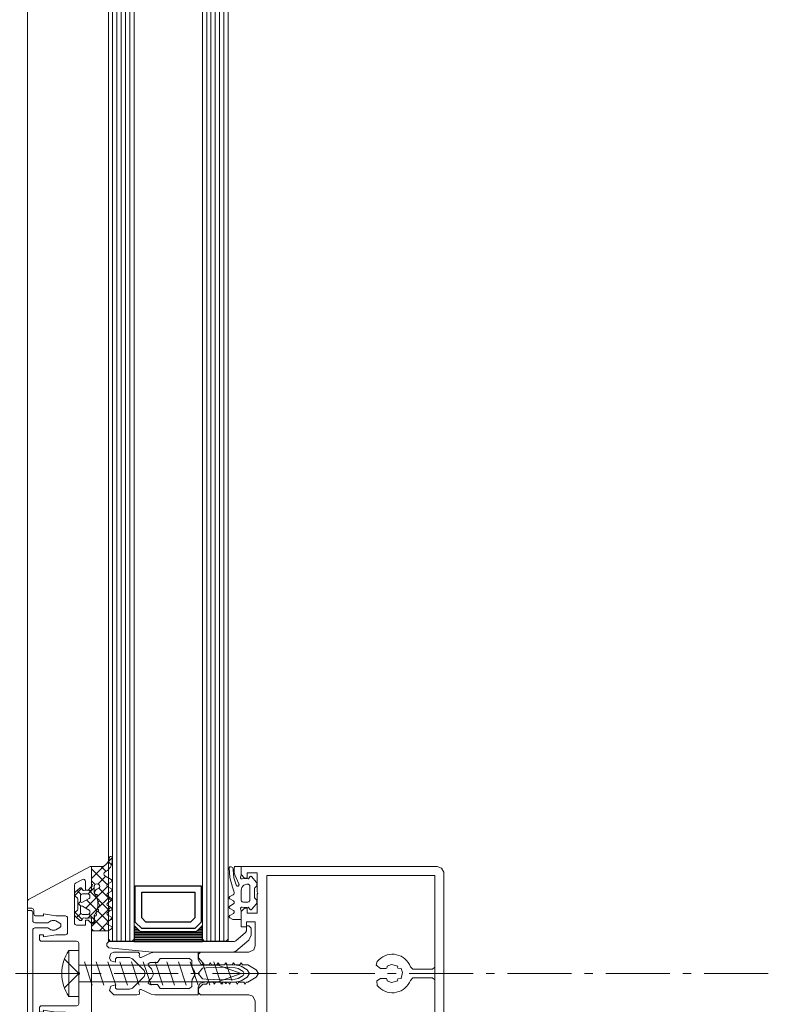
# Model space of a CAD drawing. Header units: millimetres. Extents: x 3652085 to 3778338, y -303702 to -273644.
# Tile 464 of 588: x 3732214 to 3732390, y -277530 to -277300. Entities that reach past the tile are written whole.
import ezdxf

# ---------------------------------------------------------------- set-up
doc = ezdxf.new("R2010")
doc.units = ezdxf.units.MM
doc.linetypes.add('AUSGEZOGEN', pattern=[0])
doc.linetypes.add('NEO-A  -  GRIDLINE', pattern=[38, 15, -3, 2, -3, 15])
for name, color, linetype, lineweight in [('GRID   (HAUSART)', 47, 'NEO-A  -  GRIDLINE', 5), ('WALL_GLASS (HAUSART)', 4, 'Continuous', 0), ('WINDOW    (HAUSART)', 150, 'Continuous', 5), ('WINDOW-SYMBOL    (HAUSART)', 150, 'Continuous', 5)]:
    doc.layers.add(name, color=color, linetype=linetype, lineweight=lineweight)

# ---------------------------------------------------------------- blocks, each defined once
blk = doc.blocks.new('228390')
at = {"layer": 'WALL_GLASS (HAUSART)', "linetype": 'AUSGEZOGEN'}
blk.add_lwpolyline([(-23.62999915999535, -6.599999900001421), (-4.729999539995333, -6.599999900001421), (-4.089999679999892, -6.369999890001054), (-1.039999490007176, -3.799999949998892), (-0.4999995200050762, -2.650000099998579), (-0.4999995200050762, -1), (-0.9999995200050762, -0.5), (-1.599999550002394, -0.5), (-1.599999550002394, -1.659999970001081), (-1.779999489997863, -2.049999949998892), (-4.079999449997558, -3.980000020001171), (-4.399999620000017, -4.099999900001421), (-33.72999953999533, -4.099999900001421), (-34.22999953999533, -4.599999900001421), (-34.22999953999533, -5.150000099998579), (-33.77000046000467, -5.639999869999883)], close=True, dxfattribs=at)
blk = doc.blocks.new('5_5x42')
at = {"layer": 'WALL_GLASS (HAUSART)', "linetype": 'Continuous'}
for p, q in [((4.732306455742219, 13.20173511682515), (7.082767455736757, 13.20173511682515)), ((4.732306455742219, 2.401735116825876), (4.732306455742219, 13.20173511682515)), ((7.082767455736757, 13.20173511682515), (7.082767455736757, 2.401735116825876)), ((7.082767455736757, 7.801735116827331), (3.82676145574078, 11.05774111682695)), ((39.58276745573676, 9.726735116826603), (7.082767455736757, 9.726735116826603)), ((10.23743945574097, 5.051735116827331), (8.428095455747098, 10.55173511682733)), ((12.98743945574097, 5.051735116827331), (11.1780954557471, 10.55173511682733)), ((15.73743945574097, 5.051735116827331), (13.9280954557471, 10.55173511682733)), ((18.48743945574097, 5.051735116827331), (16.6780954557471, 10.55173511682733)), ((21.23743945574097, 5.051735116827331), (19.4280954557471, 10.55173511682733)), ((23.98744045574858, 5.051735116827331), (22.1780954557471, 10.55173511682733)), ((26.73744045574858, 5.051735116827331), (24.92809445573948, 10.55173511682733)), ((29.48744045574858, 5.051735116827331), (27.67809445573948, 10.55173511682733)), ((32.23744045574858, 5.051735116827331), (30.42809445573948, 10.55173511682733)), ((34.98744045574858, 5.051735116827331), (33.17809445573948, 10.55173511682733)), ((37.73744045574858, 5.051735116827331), (35.92809445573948, 10.55173511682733)), ((40.4085084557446, 5.291672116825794), (38.67809445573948, 10.55173511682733)), ((45.08276745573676, 7.801735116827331), (39.58276745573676, 9.726735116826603)), ((42.87456545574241, 6.154792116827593), (41.64997145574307, 9.877286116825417)), ((3.276884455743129, 7.801735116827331), (7.082767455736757, 7.801735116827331)), ((7.082767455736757, 7.801735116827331), (3.82676145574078, 4.545729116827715)), ((39.58276745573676, 5.876735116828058), (45.08276745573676, 7.801735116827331)), ((7.082767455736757, 5.876735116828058), (39.58276745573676, 5.876735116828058)), ((4.732306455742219, 2.401735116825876), (7.082767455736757, 2.401735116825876))]:
    blk.add_line(p, q, dxfattribs=at)
blk.add_arc((13.04766445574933, 7.801735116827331), 9.914897, 147.0002800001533, 212.9997310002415, dxfattribs=at)
blk = doc.blocks.new('_323310_0x00000052 (2)')
at = {"layer": 'WALL_GLASS (HAUSART)', "color": 0, "lineweight": 0}
blk.add_lwpolyline([(-16.85387313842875, 15.0001220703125, 0.276924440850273), (-17.29530990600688, 14.73487854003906), (-24.97206782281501, 0.297027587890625), (-24.97206782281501, 0.297027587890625, 0.572067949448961), (-24.79711053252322, 0), (-20.29723251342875, 0), (-19.49718368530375, 0.80010986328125), (-19.49718368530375, 1.400146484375), (-21.51476242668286, 1.400146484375), (-21.51476242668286, 1.400146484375, -0.565777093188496), (-21.95623315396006, 2.134888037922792), (-21.10546005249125, 3.734909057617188), (-21.10546005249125, 3.734909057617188, -0.27701209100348), (-20.66405380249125, 4.000152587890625), (-11.79704940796, 4.000152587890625), (-11.79704940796, 4.000152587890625, -0.41387660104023), (-11.29704940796, 3.500152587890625), (-11.29704940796, 1.400146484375), (-12.49718368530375, 1.400146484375), (-12.49718368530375, 0.80010986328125), (-11.6970738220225, 0), (11.70414077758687, 0), (12.50418960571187, 0.80010986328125), (12.50418960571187, 1.400146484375), (11.30405532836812, 1.400146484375), (11.30405532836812, 3.500152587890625), (11.30405532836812, 3.500152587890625, -0.413930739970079), (11.80405532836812, 4.000152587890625), (20.70201217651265, 4.000152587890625), (20.70201217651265, 4.000152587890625, -0.277012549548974), (21.14343368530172, 3.734909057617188), (21.99417221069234, 2.134933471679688), (21.99417221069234, 2.134933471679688, -0.565823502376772), (21.55264389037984, 1.400146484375), (19.50418960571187, 1.400146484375), (19.50418960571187, 0.80010986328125), (20.30429946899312, 0), (24.80410873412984, 0), (24.80410873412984, 0, 0.572049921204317), (24.97906600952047, 0.297027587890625), (17.30237686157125, 14.73475646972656), (17.30237686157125, 14.73475646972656, 0.277073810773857), (16.86094009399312, 14.99995422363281), (15.45414077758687, 14.99980163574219), (15.45414077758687, 14.99980163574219, 0.414391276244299), (15.25415908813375, 14.79977416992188), (15.25415908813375, 13.99981689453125), (15.25415908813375, 13.99981689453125, -0.414151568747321), (14.75415908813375, 13.49981689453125), (13.954171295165, 13.49981689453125), (13.954171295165, 13.49981689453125, 0.414151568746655), (13.454171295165, 12.99981689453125), (13.454171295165, 11.19985961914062), (13.954171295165, 11.19985961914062), (13.454171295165, 8.364166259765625), (13.454171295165, 6.099822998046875), (13.454171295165, 6.099822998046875, -0.413884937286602), (12.954171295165, 5.599822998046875), (9.554146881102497, 5.599822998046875), (9.554146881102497, 5.599822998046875, -0.41415156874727), (9.054146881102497, 6.099822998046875), (9.054146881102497, 8.364166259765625), (8.554146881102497, 11.19985961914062), (9.054146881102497, 11.19985961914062), (9.054146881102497, 12.19985961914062), (8.054146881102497, 12.19985961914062), (8.054146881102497, 12.19985961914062, 0.414151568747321), (7.554146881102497, 11.69985961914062), (7.554146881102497, 3.5), (7.554146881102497, 3.5, -0.414216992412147), (7.054146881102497, 3), (0.254220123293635, 3), (0.254220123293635, 3, -0.799415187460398), (-0.245871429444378, 2.99981689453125), (-7.045798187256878, 2.9996337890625), (-7.04579818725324, 2.9996337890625, -0.414216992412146), (-7.545798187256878, 3.4996337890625), (-7.545798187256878, 11.69949340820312), (-7.545798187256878, 11.69949340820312, 0.414161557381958), (-8.045798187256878, 12.19949340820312), (-9.045798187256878, 12.19949340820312), (-9.045798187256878, 11.19949340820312), (-8.545798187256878, 11.19949340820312), (-9.045798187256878, 8.363800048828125), (-9.045798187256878, 6.099517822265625), (-9.045798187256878, 6.099517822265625, -0.414326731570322), (-9.545798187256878, 5.599517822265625), (-12.94582260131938, 5.599517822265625), (-12.94582260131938, 5.599517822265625, -0.413882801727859), (-13.44582260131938, 6.099517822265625), (-13.44582260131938, 8.363800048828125), (-13.94579208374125, 11.19949340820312), (-13.44582260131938, 11.19949340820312), (-13.44582260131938, 12.99945068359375), (-13.44582260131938, 12.99945068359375, 0.414201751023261), (-13.94582260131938, 13.49945068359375), (-14.74581039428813, 13.49945068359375), (-14.74581039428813, 13.49945068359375, -0.414151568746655), (-15.24581039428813, 13.99945068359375), (-15.24581039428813, 14.80014038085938), (-15.24581039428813, 14.80014038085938, 0.414645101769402), (-15.44579208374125, 15.0001220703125), (-16.85387313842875, 15.0001220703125)], format="xyb", close=True, dxfattribs=at)
blk = doc.blocks.new('_323390_0x00000053 (2)')
at = {"layer": 'WALL_GLASS (HAUSART)', "color": 0, "lineweight": 0}
blk.add_lwpolyline([(-14.75006103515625, 0), (-14.75006103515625, -0.75), (-14.75006103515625, -0.75, 0.414213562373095), (-14.25006103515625, -1.25), (-12.35003662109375, -1.25), (-12.35003662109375, -1.25, -0.414213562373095), (-11.85003662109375, -1.75), (-11.85003662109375, -4.74993896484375), (-12.28304461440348, -5.499898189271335), (-12.28304461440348, -5.499898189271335, 0.131657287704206), (-12.35003662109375, -5.74990634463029), (-12.35003662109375, -6.408959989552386), (-12.35003662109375, -6.408959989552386, 0.131653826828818), (-12.2830480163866, -6.658962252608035), (-11.75238037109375, -7.578094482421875), (-11.75238037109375, -7.578094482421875, 0.54115958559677), (-10.74774169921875, -7.578094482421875), (-10.21706782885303, -6.65889861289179), (-10.21706782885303, -6.65889861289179, 0.131647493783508), (-10.15008544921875, -6.408907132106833), (-10.15008544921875, -5.749906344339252), (-10.15008544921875, -5.749906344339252, 0.131649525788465), (-10.21706982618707, -5.499911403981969), (-10.65005493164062, -4.74993896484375), (-10.65005493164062, -1.75), (-10.65005493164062, -1.75, -0.414213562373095), (-10.15005493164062, -1.25), (10.14993286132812, -1.25), (10.14993286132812, -1.25, -0.414213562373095), (10.64993286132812, -1.75), (10.64993286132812, -4.74993896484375), (10.2169248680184, -5.499898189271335), (10.2169248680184, -5.499898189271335, 0.131657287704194), (10.14993286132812, -5.74990634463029), (10.14993286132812, -6.408907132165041), (10.14993286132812, -6.408907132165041, 0.131653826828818), (10.21692146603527, -6.658909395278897), (10.74761962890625, -7.578094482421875), (10.74761962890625, -7.578094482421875, 0.5411595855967), (11.75225830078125, -7.578094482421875), (12.28293217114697, -6.65889861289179), (12.28293217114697, -6.65889861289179, 0.131647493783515), (12.34991455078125, -6.408907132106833), (12.34991455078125, -5.74990634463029), (12.34991455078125, -5.74990634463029, 0.131657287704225), (12.28292254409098, -5.499898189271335), (11.84991455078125, -4.74993896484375), (11.84991455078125, -1.75), (11.84991455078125, -1.75, -0.414213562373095), (12.34991455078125, -1.25), (14.24993896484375, -1.25), (14.24993896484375, -1.25, 0.414213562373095), (14.74993896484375, -0.75), (14.74993896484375, 0), (-14.75006103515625, 0)], format="xyb", close=True, dxfattribs=at)
blk = doc.blocks.new('204533')
for points in [[(-6.008779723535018, 1.642888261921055), (-4.798044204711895, 2.051298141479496), (-2.583823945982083, 2.674448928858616), (-0.2869406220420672, 2.798607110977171), (-0.2379379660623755, 2.792962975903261), (-0.1916640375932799, 2.775879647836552), (-0.1507490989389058, 2.748328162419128), (-0.1175188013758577, 2.711874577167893), (-0.0938619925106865, 2.668590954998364), (-0.08112335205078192, 2.620937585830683), (-0.06770082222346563, 2.469250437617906), (-0.09357600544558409, 2.319185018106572), (-0.157022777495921, 2.18075213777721), (-0.253808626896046, 2.063186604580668), (-0.3774770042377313, 1.974331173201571), (-0.5197780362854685, 1.920113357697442), (-0.6712188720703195, 1.904150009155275), (-2.625914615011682, 1.71137944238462), (-4.496873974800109, 1.113460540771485), (-4.548606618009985, 1.047544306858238), (-4.583189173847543, 0.9712208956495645), (-4.598639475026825, 0.8888649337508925), (-4.594071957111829, 0.8051968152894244), (-4.569748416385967, 0.7250121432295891), (-4.527063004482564, 0.6529068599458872), (-4.468462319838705, 0.5930138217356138), (-4.397305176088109, 0.5487659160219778), (-4.3176700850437, 0.5226992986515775), (-4.234121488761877, 0.5163080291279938), (-4.151448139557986, 0.5299584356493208), (-4.074388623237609, 0.5628681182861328), (-1.905338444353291, 1.528592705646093), (-1.706514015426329, 1.593194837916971), (-1.498602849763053, 1.615047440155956), (-0.1999969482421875, 1.615049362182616), (-0.1482341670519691, 1.60823412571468), (-0.09999899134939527, 1.58825411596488), (-0.05857846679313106, 1.556470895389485), (-0.02679524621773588, 1.515050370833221), (-0.00681523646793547, 1.466815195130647), (0, 1.415052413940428), (0, 0), (-2.015045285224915, 0), (-2.527037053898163, 0.1333379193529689), (-2.60407978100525, 0.1430181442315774), (-2.681026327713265, 0.1326009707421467), (-2.752721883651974, 0.1027842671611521), (-2.81436341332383, 0.05556551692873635), (-2.861821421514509, -0.005891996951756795), (-2.891916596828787, -0.07747110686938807), (-2.902632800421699, -0.1543765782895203), (-2.893252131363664, -0.2314563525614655), (-2.806626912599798, -0.9294124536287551), (-2.898722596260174, -1.626667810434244), (-2.902050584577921, -1.652504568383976), (-2.898592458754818, -1.678324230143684), (-2.88858289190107, -1.702374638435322), (-2.872701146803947, -1.723023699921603), (-2.852024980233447, -1.738870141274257), (-2.436554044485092, -1.978576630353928), (-2.378431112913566, -2.022330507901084), (-2.332547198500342, -2.078787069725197), (-2.301599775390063, -2.144627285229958), (-2.287408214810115, -2.215980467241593), (-2.29080682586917, -2.288651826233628), (-2.311595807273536, -2.358369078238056), (-2.348552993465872, -2.421033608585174), (-2.399505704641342, -2.47296142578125), (-3.637748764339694, -3.500422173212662), (-3.798661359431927, -3.604172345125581), (-3.979617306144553, -3.666717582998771), (-4.170252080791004, -3.684475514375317), (-4.35964679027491, -3.656429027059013), (-4.536953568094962, -3.584184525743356), (-4.692016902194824, -3.471879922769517), (-4.815955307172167, -3.325947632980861), (-4.89590753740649, -3.232450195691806), (-4.996269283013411, -3.161304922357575), (-5.110964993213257, -3.11681870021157), (-5.233051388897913, -3.101684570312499), (-7.167246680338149, -3.101684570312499), (-7.289333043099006, -3.116818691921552), (-7.404028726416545, -3.161304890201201), (-7.504390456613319, -3.232450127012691), (-7.584342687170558, -3.325947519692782), (-7.7082811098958, -3.471879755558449), (-7.863344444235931, -3.584184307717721), (-8.0406512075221, -3.656428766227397), (-8.230045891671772, -3.68447522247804), (-8.420680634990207, -3.666717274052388), (-8.601636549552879, -3.604172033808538), (-8.762549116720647, -3.500421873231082), (-10.0007917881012, -2.472961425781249), (-10.05174449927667, -2.421033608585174), (-10.088701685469, -2.358369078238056), (-10.10949066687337, -2.288651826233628), (-10.11288927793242, -2.215980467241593), (-10.09869771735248, -2.144627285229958), (-10.0677502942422, -2.078787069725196), (-10.02186637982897, -2.022330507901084), (-9.963743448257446, -1.978576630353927), (-9.548273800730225, -1.738853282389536), (-9.527598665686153, -1.723006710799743), (-9.511717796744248, -1.702357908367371), (-9.501708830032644, -1.678308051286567), (-9.498250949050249, -1.652489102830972), (-9.50157879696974, -1.626653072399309), (-9.593670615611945, -0.929403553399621), (-9.507044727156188, -0.2314538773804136), (-9.497663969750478, -0.1543760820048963), (-9.508379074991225, -0.0774724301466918), (-9.538472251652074, -0.005894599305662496), (-9.58592759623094, 0.05556250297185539), (-9.647566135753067, 0.1027819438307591), (-9.719258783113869, 0.1326005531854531), (-9.79620293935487, 0.1430208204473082), (-9.87324421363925, 0.1333447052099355), (-10.38537430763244, 8.881784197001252e-16), (-12.39997792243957, 8.881784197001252e-16), (-12.39997792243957, 1.92404747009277), (-11.97397541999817, 2.668049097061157), (-11.92609262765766, 2.730203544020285), (-11.86378081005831, 2.777881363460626), (-11.79126872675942, 2.80784692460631), (-11.71347737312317, 2.818066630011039), (-11.63568601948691, 2.807846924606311), (-11.56317393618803, 2.777881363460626), (-11.50086211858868, 2.730203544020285), (-11.45297932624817, 2.66804909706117), (-10.97397637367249, 1.834051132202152), (-10.91709906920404, 1.752958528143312), (-10.84259008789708, 1.687694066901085), (-10.75471297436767, 1.641992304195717), (-10.65849622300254, 1.618468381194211), (-10.5594455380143, 1.618468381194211), (-10.46322878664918, 1.641992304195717), (-10.37535167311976, 1.687694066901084), (-10.3008426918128, 1.75295852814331), (-10.24396538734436, 1.834051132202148), (-9.77195763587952, 2.644047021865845), (-9.733774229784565, 2.705445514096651), (-9.681974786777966, 2.755889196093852), (-9.619585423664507, 2.792431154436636), (-9.550250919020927, 2.812936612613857), (-9.478021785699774, 2.816207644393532), (-9.407117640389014, 2.802053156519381), (-9.341680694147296, 2.771300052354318), (-9.285533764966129, 2.725744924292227), (-9.24195694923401, 2.668049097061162), (-8.75398087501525, 1.83104515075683), (-8.69887050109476, 1.751494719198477), (-8.626328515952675, 1.687439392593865), (-8.540568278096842, 1.642599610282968), (-8.446570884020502, 1.619579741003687), (-8.349795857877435, 1.619716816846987), (-8.25586405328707, 1.643002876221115), (-8.170231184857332, 1.688085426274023), (-8.09787095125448, 1.752345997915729), (-8.042986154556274, 1.83205223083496), (-7.560961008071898, 2.668049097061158), (-7.513195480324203, 2.730127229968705), (-7.451008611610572, 2.777751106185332), (-7.378626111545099, 2.807684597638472), (-7.300966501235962, 2.817893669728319), (-7.223306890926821, 2.807684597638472), (-7.150924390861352, 2.777751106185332), (-7.088737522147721, 2.730127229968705), (-7.040971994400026, 2.668049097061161), (-6.58047601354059, 1.872661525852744), (-6.514941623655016, 1.783799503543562), (-6.431501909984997, 1.711487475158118), (-6.334225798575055, 1.659251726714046), (-6.227856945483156, 1.629639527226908), (-6.1175824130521, 1.624094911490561)], [(-4.124994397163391, -1.676984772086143), (-4.177455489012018, -1.779921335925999), (-4.252322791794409, -1.867915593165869), (-4.345528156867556, -1.936186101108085), (-4.452006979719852, -1.981023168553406), (-4.565973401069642, -1.999990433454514), (-7.833971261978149, -1.999990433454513), (-7.944985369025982, -1.981430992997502), (-8.049008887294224, -1.938446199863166), (-8.140741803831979, -1.873226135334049), (-8.21551031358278, -1.789093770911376), (-8.26950495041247, -1.690335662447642), (-8.2999746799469, -1.581983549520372), (-8.299959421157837, -0.4999847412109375), (-8.283598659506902, -0.3751710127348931), (-8.236712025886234, -0.258347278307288), (-8.1622455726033, -0.1568539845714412), (-8.064878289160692, -0.07706831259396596), (-7.950728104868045, -0.02400347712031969), (-7.826967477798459, -0.0009937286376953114), (-5.599794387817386, 6.675720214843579e-05), (-5.241826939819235, -0.04228249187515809), (-4.904681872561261, -0.1698260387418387), (-4.60831697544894, -0.3750137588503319), (-4.370275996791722, -0.6456992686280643), (-4.204650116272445, -0.9658589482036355), (-4.121243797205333, -1.316540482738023)]]:
    blk.add_lwpolyline(points, close=True)
blk = doc.blocks.new('_246487_0x00000055')
at = {"layer": 'WALL_GLASS (HAUSART)'}
h = blk.add_hatch(dxfattribs=at)
h.set_pattern_fill('ANSI37', color=256, scale=0.625, angle=90, style=0)
h.set_pattern_definition([(135, (-3.637978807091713e-12, 1.455191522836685e-11), (-1.403165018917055, -1.403165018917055), []), (225, (-3.637978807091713e-12, 1.455191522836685e-11), (1.403165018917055, -1.403165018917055), [])])
edge = h.paths.add_edge_path(flags=16)
edge.add_ellipse((9.500092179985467, 2.300097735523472), major_axis=(-0.3000061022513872, 0), ratio=1, start_angle=-90.00128112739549, end_angle=29.99730849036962, ccw=False)
edge.add_line((9.50009888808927, 2.600103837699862), (10.70011109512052, 2.600103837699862))
edge.add_ellipse((10.70003095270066, 2.100023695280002), major_axis=(-0.5000801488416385, 0), ratio=1, start_angle=180.0091821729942, end_angle=269.9908178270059, ccw=False)
edge.add_line((11.20011109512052, 2.100103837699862), (11.20011109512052, 0.9001068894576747))
edge.add_ellipse((10.70003222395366, 0.9001857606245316), major_axis=(-0.5000788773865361, 0), ratio=1, start_angle=90.00903654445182, end_angle=179.9909634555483, ccw=False)
edge.add_line((10.70011109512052, 0.4001068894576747), (10.42386597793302, 0.4001068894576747))
edge.add_ellipse((10.42381020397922, 0.7000493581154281), major_axis=(-0.2999424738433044, 0), ratio=1, start_angle=29.995000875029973, end_angle=90.0106540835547, ccw=False)
edge.add_line((10.16403931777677, 0.5501007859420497), (9.24027222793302, 2.150106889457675))
edge = h.paths.add_edge_path(flags=16)
edge.add_ellipse((6.900035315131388, 2.100191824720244), major_axis=(-0.4999120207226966, 0), ratio=1, start_angle=-90.01008434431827, end_angle=0.010084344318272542, ccw=False)
edge.add_line((6.900123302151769, 2.600103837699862), (8.10007447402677, 2.600103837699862))
edge.add_ellipse((8.100108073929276, 2.300113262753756), major_axis=(-0.2999905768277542, 0), ratio=1, start_angle=149.9975553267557, end_angle=270.00641731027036, ccw=False)
edge.add_line((8.35990113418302, 2.150106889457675), (7.436134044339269, 0.5501007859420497))
edge.add_ellipse((7.176370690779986, 0.7000363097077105), major_axis=(-0.2999294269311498, 0), ratio=1, start_angle=89.98790648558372, end_angle=150.006438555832, ccw=False)
edge.add_line((7.176307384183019, 0.4001068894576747), (6.900123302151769, 0.4001068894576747))
edge.add_ellipse((6.900033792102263, 0.9000173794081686), major_axis=(-0.4999104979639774, 0), ratio=1, start_angle=-0.010258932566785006, end_angle=90.0102589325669, ccw=False)
edge.add_line((6.400123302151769, 0.9001068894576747), (6.400123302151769, 2.100103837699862))
edge = h.paths.add_edge_path()
edge.add_arc((5.250082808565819, 2.547848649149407), 0.300031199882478, 140.0103091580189, 239.9950724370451)
edge.add_line((5.100044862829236, 2.288026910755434), (5.600044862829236, 1.999345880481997))
edge.add_line((5.600044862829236, 1.999345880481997), (5.600044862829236, 1.871957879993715))
edge.add_arc((8.639993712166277, 1.085653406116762), 3.139994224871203, 165.4978757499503, 194.5021242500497)
edge.add_arc((5.29994479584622, 0.2994459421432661), 0.3001000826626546, 270.9052083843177, 359.98147865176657, ccw=False)
edge.add_line((5.304685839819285, -0.0006166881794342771), (4.700044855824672, -0.0006166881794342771))
edge.add_arc((4.400026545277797, -0.0006166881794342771), 0.300018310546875, -180, 0, ccw=False)
edge.add_line((4.100008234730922, -0.0006166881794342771), (9.416078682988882e-05, -0.0006166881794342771))
edge.add_line((9.416078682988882e-05, -0.0006166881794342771), (9.416078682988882e-05, -2.690678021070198))
edge.add_arc((-2.530876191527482, -1.367962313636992), 2.855763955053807, 278.35665962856, 332.4078875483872, ccw=False)
edge.add_arc((-2.072234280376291, -4.490220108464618), 0.3000000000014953, 98.35665962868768, 270.0977995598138)
edge.add_line((-2.071722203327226, -4.790219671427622), (-1.18816971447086, -4.788711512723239))
edge.add_arc((-1.191583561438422, -2.788714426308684), 2.000000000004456, 270.0977995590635, 279.5454639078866)
edge.add_arc((-1.342730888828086, -1.889875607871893), 2.911458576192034, 279.5454639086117, 334.6363143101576)
edge.add_arc((1.739886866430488, -3.351216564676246), 0.4999999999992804, 29.835148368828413, 154.6363143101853, ccw=False)
edge.add_line((2.173617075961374, -3.102463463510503), (3.046389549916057, -4.624244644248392))
edge.add_arc((3.306627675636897, -4.474992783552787), 0.2999999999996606, 209.8351483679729, 329.2846432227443)
edge.add_line((3.564542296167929, -4.628224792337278), (4.068087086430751, -3.78067626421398))
edge.add_arc((4.409060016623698, -4.02060101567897), 0.4169249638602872, 35.13203945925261, 144.8679605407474, ccw=False)
edge.add_line((4.750032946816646, -3.78067626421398), (5.248249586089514, -4.627650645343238))
edge.add_arc((5.506830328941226, -4.475545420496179), 0.2999999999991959, 210.4653647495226, 329.4113250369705)
edge.add_line((5.765083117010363, -4.628206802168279), (6.266085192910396, -3.78067626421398))
edge.add_arc((6.606081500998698, -4.018850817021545), 0.4151199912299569, 35.01204948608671, 144.9879505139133, ccw=False)
edge.add_line((6.946077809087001, -3.78067626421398), (7.444271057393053, -4.627610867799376))
edge.add_arc((7.70285179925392, -4.475505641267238), 0.299999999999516, 210.465365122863, 329.8551850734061)
edge.add_line((7.962279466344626, -4.626161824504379), (8.45907829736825, -3.770681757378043))
edge.add_arc((8.79878655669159, -4.034601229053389), 0.4301804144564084, 36.176561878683, 142.156352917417, ccw=False)
edge.add_line((9.146028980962, -3.78067626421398), (9.644234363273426, -4.627631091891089))
edge.add_arc((9.902815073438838, -4.475525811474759), 0.3000000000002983, 210.4653770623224, 329.6551279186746)
edge.add_line((10.161715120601, -4.627086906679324), (10.66305802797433, -3.770681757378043))
edge.add_arc((11.00419751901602, -4.013713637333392), 0.4188563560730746, 35.30012064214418, 144.5334708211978, ccw=False)
edge.add_line((11.34604142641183, -3.771673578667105), (11.84393168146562, -4.626054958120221))
edge.add_arc((12.10313119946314, -4.475006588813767), 0.3000000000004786, 210.2314690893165, 329.6554284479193)
edge.add_line((12.36203204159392, -4.626566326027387), (12.83700822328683, -3.815191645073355))
edge.add_arc((13.20803296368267, -4.003864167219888), 0.4162411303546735, 28.431988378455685, 153.0458732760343, ccw=False)
edge.add_line((13.57406829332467, -3.805685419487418), (14.05335709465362, -4.640272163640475))
edge.add_arc((14.31350957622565, -4.49087107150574), 0.299999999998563, 209.868009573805, 330.2035129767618)
edge.add_line((14.57384835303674, -4.639947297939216), (15.00003264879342, -3.895681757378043))
edge.add_line((15.00003264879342, -3.895681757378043), (15.00003264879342, -0.0006166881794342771))
edge.add_line((15.00003264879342, -0.0006166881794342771), (13.64621184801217, -0.0006166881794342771))
edge.add_arc((13.6462275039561, -0.3006591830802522), 0.3000424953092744, 90.00298964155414, 172.8115002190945)
edge.add_arc((12.8525268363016, -0.2006837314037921), 0.4999299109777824, 269.9911528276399, 352.8263290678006, ccw=False)
edge.add_line((12.85244964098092, -0.7006136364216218), (11.58004973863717, -0.7006136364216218))
edge.add_line((11.58004973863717, -0.7006136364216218), (11.58004973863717, -0.855559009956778))
edge.add_arc((11.2800063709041, -0.855500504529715), 0.3000433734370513, 243.0089896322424, 359.98882790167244, ccw=False)
edge.add_line((11.14383147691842, -1.122862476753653), (11.00638030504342, -1.052832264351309))
edge.add_arc((10.87019595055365, -1.32014567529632), 0.3000043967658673, 63.00317044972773, 164.9985287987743)
edge.add_line((10.58041594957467, -1.242491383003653), (10.52676604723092, -1.442656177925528))
edge.add_arc((10.23701501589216, -1.365042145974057), 0.2999659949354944, 227.9971582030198, 345.0045244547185, ccw=False)
edge.add_line((10.03628753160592, -1.587950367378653), (9.929292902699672, -1.491621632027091))
edge.add_arc((9.717824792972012, -1.726502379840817), 0.3160501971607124, 48.00262244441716, 149.9974068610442)
edge.add_line((9.444124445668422, -1.568464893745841), (9.344148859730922, -1.741621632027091))
edge.add_arc((9.084337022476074, -1.591617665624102), 0.3000056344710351, 213.001458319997, 329.9997465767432, ccw=False)
edge.add_line((8.832735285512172, -1.755018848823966), (8.754305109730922, -1.634276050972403))
edge.add_arc((8.48929062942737, -1.806309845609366), 0.3159561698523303, 32.98956372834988, 135.0090086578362)
edge.add_line((8.265840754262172, -1.582930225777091), (8.124422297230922, -1.724318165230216))
edge.add_arc((7.912297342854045, -1.512189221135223), 0.2999928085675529, 197.9991015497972, 314.99946118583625, ccw=False)
edge.add_line((7.626985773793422, -1.604887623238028), (7.582491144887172, -1.467970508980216))
edge.add_arc((7.281921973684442, -1.565650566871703), 0.3160430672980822, 18.00331285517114, 119.9929715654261)
edge.add_line((7.123934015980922, -1.291929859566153), (6.937837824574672, -1.399366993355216))
edge.add_arc((6.801796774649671, -1.163632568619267), 0.2721725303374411, 183.0146986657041, 299.9890097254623, ccw=False)
edge.add_line((6.530000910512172, -1.177946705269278), (6.522493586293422, -1.034178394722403))
edge.add_arc((6.184332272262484, -1.051915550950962), 0.3386261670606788, 3.002513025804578, 90.82171138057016)
edge.add_arc((6.193913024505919, -1.713283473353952), 1.000063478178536, 90.82715633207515, 149.9977283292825)
edge.add_line((5.327852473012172, -1.213217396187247), (5.046419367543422, -1.700613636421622))
edge.add_arc((4.700044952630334, -1.500684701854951), 0.399933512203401, 270.0000138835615, 330.0062564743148, ccw=False)
edge.add_arc((4.700044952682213, -1.250616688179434), 0.6500015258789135, 90.00000853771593, 270.000008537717, ccw=False)
edge.add_line((4.700044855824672, -0.600615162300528), (5.984032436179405, -0.600615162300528))
edge.add_arc((5.984032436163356, -1.100615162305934), 0.5000000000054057, 54.92211572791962, 89.999999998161, ccw=False)
edge.add_arc((8.800049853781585, 2.909461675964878), 4.400068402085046, 234.9221157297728, 305.8412129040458)
edge.add_arc((11.55213224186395, -0.9006151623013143), 0.3000000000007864, 90.00000000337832, 125.8412129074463, ccw=False)
edge.add_line((11.55213224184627, -0.600615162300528), (12.77005218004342, -0.600615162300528))
edge.add_arc((12.77005206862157, -0.2706282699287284), 0.3299868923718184, 270.0000193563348, 414.9099355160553)
edge.add_line((12.95974944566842, -0.0006166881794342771), (12.30900738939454, -0.0006166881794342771))
edge.add_arc((12.30900738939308, 0.2993833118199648), 0.2999999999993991, 166.8024744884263, 270.0000000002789, ccw=False)
edge.add_arc((8.955916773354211, 1.085690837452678), 3.144052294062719, 346.8024744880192, 374.4829967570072)
edge.add_line((12.0000570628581, 1.871995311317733), (12.0000570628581, 1.999383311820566))
edge.add_line((12.0000570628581, 1.999383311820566), (12.5000570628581, 2.288064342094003))
edge.add_arc((12.35008372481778, 2.547843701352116), 0.299962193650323, 299.9982887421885, 400.0113157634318)
edge.add_line((12.57983001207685, 2.740701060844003), (11.7634847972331, 3.713616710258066))
edge.add_arc((11.15064755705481, 3.19932934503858), 0.8000381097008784, 40.00306471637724, 157.3772309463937)
edge.add_arc((9.950628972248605, 3.699390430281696), 0.5000025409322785, 269.9988098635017, 337.3791395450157, ccw=False)
edge.add_line((9.950618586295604, 3.199387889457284), (7.64936615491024, 3.199387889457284))
edge.add_arc((7.649369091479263, 3.699349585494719), 0.4999616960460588, 202.6223871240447, 269.9996634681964, ccw=False)
edge.add_arc((6.449440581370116, 3.199419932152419), 0.7999452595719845, 22.61560702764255, 140.0033242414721)
edge.add_line((5.836617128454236, 3.713579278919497), (5.020210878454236, 2.740663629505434))
blk.add_lwpolyline([(5.020210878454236, 2.740663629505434, 0.466226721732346), (5.100044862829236, 2.288026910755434), (5.600044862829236, 1.999345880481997), (5.600044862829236, 1.871957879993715), (5.600044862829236, 1.871957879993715, 0.127234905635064), (5.600044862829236, 0.2993489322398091, -0.409499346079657), (5.304685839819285, -0.0006166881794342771), (4.700044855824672, -0.0006166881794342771), (4.700044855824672, -0.0006166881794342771, -1), (4.100008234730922, -0.0006166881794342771), (9.416078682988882e-05, -0.0006166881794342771), (9.416078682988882e-05, -2.690678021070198), (9.416078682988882e-05, -2.690678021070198, -0.240315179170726), (-2.115834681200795, -4.193405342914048, 0.930405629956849), (-2.071722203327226, -4.790219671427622), (-1.18816971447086, -4.788711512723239), (-1.18816971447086, -4.788711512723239, 0.0412465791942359), (-0.8599232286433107, -4.761023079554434, 0.245118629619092), (1.288083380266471, -3.137035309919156, -0.605628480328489), (2.173617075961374, -3.102463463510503), (3.046389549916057, -4.624244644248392), (3.046389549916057, -4.624244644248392, 0.574151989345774), (3.564542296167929, -4.628224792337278), (4.068087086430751, -3.78067626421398), (4.068087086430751, -3.78067626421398, -0.519103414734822), (4.750032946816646, -3.78067626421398), (5.248249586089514, -4.627650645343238), (5.248249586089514, -4.627650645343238, 0.571234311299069), (5.765083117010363, -4.628206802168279), (6.266085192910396, -3.78067626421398), (6.266085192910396, -3.78067626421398, -0.520433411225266), (6.946077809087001, -3.78067626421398), (7.444271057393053, -4.627610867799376), (7.444271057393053, -4.627610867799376, 0.57380582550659), (7.962279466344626, -4.626161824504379), (8.45907829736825, -3.770681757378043), (8.45907829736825, -3.770681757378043, -0.498471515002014), (9.146028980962, -3.78067626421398), (9.644234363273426, -4.627631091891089), (9.644234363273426, -4.627631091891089, 0.572646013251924), (10.161715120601, -4.627086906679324), (10.66305802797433, -3.770681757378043), (10.66305802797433, -3.770681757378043, -0.516322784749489), (11.34604142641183, -3.771673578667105), (11.84393168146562, -4.626054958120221), (11.84393168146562, -4.626054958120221, 0.574003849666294), (12.36203204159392, -4.626566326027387), (12.83700822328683, -3.815191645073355), (12.83700822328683, -3.815191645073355, -0.604512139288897), (13.57406829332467, -3.805685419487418), (14.05335709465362, -4.640272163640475), (14.05335709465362, -4.640272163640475, 0.579303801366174), (14.57384835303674, -4.639947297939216), (15.00003264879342, -3.895681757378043), (15.00003264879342, -0.0006166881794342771), (13.64621184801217, -0.0006166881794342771), (13.64621184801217, -0.0006166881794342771, 0.377910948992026), (13.34854339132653, -0.2631136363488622, -0.378043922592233), (12.85244964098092, -0.7006136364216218), (11.58004973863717, -0.7006136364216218), (11.58004973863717, -0.855559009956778), (11.58004973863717, -0.855559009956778, -0.55991135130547), (11.14383147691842, -1.122862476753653), (11.00638030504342, -1.052832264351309), (11.00638030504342, -1.052832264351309, 0.476950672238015), (10.58041594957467, -1.242491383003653), (10.52676604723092, -1.442656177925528), (10.52676604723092, -1.442656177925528, -0.5600691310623), (10.03628753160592, -1.587950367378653), (9.929292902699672, -1.491621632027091), (9.929292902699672, -1.491621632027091, 0.476947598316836), (9.444124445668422, -1.568464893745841), (9.344148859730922, -1.741621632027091), (9.344148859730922, -1.741621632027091, -0.560017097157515), (8.832735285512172, -1.755018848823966), (8.754305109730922, -1.634276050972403), (8.754305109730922, -1.634276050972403, 0.47707968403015), (8.265840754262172, -1.582930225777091), (8.124422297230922, -1.724318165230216), (8.124422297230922, -1.724318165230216, -0.560028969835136), (7.626985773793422, -1.604887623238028), (7.582491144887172, -1.467970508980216), (7.582491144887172, -1.467970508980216, 0.476920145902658), (7.123934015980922, -1.291929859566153), (6.937837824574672, -1.399366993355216), (6.937837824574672, -1.399366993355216, -0.559879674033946), (6.530000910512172, -1.177946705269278), (6.522493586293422, -1.034178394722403), (6.522493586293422, -1.034178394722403, 0.403108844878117), (6.179476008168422, -0.7133242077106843, 0.264074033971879), (5.327852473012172, -1.213217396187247), (5.046419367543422, -1.700613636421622), (5.046419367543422, -1.700613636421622, -0.267978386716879), (4.700045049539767, -1.900618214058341, -1.00000000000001), (4.700044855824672, -0.600615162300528), (5.984032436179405, -0.600615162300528), (5.984032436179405, -0.600615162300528, -0.154262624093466), (6.271377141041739, -0.691429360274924, 0.319713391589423), (11.37646996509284, -0.6574223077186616, -0.157674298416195), (11.55213224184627, -0.600615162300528), (12.77005218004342, -0.600615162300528), (12.77005218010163, -0.600615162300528, 0.732626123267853), (12.95974944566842, -0.0006166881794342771), (12.30900738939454, -0.0006166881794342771), (12.30900738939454, -0.0006166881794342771, -0.483405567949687), (12.01693076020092, 0.3678759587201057, 0.121369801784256), (12.0000570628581, 1.871995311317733), (12.0000570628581, 1.999383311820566), (12.5000570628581, 2.288064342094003), (12.5000570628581, 2.288064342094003, 0.466376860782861), (12.57983001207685, 2.740701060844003), (11.7634847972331, 3.713616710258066), (11.7634847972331, 3.713616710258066, 0.562173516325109), (10.41216643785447, 3.507073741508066, -0.302776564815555), (9.950618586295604, 3.199387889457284), (7.64936615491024, 3.199387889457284), (7.64936615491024, 3.199387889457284, -0.302762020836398), (7.187874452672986, 3.507036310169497, 0.562251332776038), (5.836617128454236, 3.713579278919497), (5.020210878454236, 2.740663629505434)], format="xyb", close=True, dxfattribs=at)
at = {"layer": 'WALL_GLASS (HAUSART)', "extrusion": (-4.930380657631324e-32, -3.081487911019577e-33, -1)}
for points in [[(-6.400123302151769, 2.100103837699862, 0.414316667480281), (-6.900123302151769, 2.600103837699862), (-8.10007447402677, 2.600103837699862), (-8.10007447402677, 2.600103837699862, 0.577401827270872), (-8.35990113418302, 2.150106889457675), (-7.436134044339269, 0.5501007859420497), (-7.436134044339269, 0.5501007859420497, 0.268035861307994), (-7.176307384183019, 0.4001068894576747), (-6.900123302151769, 0.4001068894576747), (-6.900123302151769, 0.4001068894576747, 0.414318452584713), (-6.400123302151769, 0.9001068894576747), (-6.400123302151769, 2.100103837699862)], [(-9.24027222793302, 2.150106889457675, 0.577342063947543), (-9.50009888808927, 2.600103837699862), (-10.70011109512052, 2.600103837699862), (-10.70011109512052, 2.600103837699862, 0.414119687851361), (-11.20011109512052, 2.100103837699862), (-11.20011109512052, 0.9001068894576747), (-11.20011109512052, 0.9001068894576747, 0.414121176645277), (-10.70011109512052, 0.4001068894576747), (-10.42386597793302, 0.4001068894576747), (-10.42386597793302, 0.4001068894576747, 0.268022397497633), (-10.16403931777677, 0.5501007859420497), (-9.24027222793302, 2.150106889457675)]]:
    blk.add_lwpolyline(points, format="xyb", close=True, dxfattribs=at)

msp = doc.modelspace()

# ---------------------------------------------------------------- linework, layer by layer
at = {"color": 7, "linetype": 'Continuous'}
for p, q in [((3732241.434914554, -277511.0684042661, -7196.825646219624), (3732241.434914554, -277502.5684042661, -7196.825646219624)), ((3732241.434914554, -277502.5684042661, -7196.825646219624), (3732256.834914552, -277502.5684042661, -7196.825646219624)), ((3732256.834914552, -277502.5684042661, -7196.825646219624), (3732256.834914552, -277511.0684042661, -7196.825646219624)), ((3732242.934914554, -277510.0684042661, -7196.825646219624), (3732242.934914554, -277504.0684042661, -7196.825646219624)), ((3732242.934914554, -277504.0684042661, -7196.825646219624), (3732255.334914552, -277504.0684042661, -7196.825646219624)), ((3732255.334914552, -277504.0684042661, -7196.825646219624), (3732255.334914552, -277510.0684042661, -7196.825646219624)), ((3732241.284914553, -277511.9684042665, -7196.825646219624), (3732241.134914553, -277511.9684042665, -7196.825646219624)), ((3732242.934914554, -277512.5684042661, -7196.825646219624), (3732241.434914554, -277511.0684042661, -7196.825646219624)), ((3732243.934914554, -277511.0684042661, -7196.825646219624), (3732242.934914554, -277510.0684042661, -7196.825646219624)), ((3732254.334914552, -277511.0684042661, -7196.825646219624), (3732243.934914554, -277511.0684042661, -7196.825646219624)), ((3732255.334914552, -277510.0684042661, -7196.825646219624), (3732254.334914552, -277511.0684042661, -7196.825646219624)), ((3732256.834914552, -277511.0684042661, -7196.825646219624), (3732255.334914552, -277512.5684042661, -7196.825646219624)), ((3732257.134914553, -277511.9684042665, -7196.825646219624), (3732256.984914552, -277511.9684042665, -7196.825646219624)), ((3732241.684914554, -277512.3684042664, -7196.825646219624), (3732241.134914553, -277512.3684042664, -7196.825646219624)), ((3732242.084914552, -277512.7684042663, -7196.825646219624), (3732241.134914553, -277512.7684042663, -7196.825646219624)), ((3732242.484914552, -277513.1684042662, -7196.825646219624), (3732241.134914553, -277513.1684042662, -7196.825646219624)), ((3732257.134914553, -277513.5684042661, -7196.825646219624), (3732241.134914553, -277513.5684042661, -7196.825646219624)), ((3732257.134914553, -277513.9684042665, -7196.825646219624), (3732241.134914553, -277513.9684042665, -7196.825646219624)), ((3732257.134914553, -277514.3684042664, -7196.825646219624), (3732241.134914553, -277514.3684042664, -7196.825646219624)), ((3732255.334914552, -277512.5684042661, -7196.825646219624), (3732242.934914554, -277512.5684042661, -7196.825646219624)), ((3732257.134914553, -277513.1684042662, -7196.825646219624), (3732255.784914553, -277513.1684042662, -7196.825646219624)), ((3732257.134914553, -277512.7684042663, -7196.825646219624), (3732256.184914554, -277512.7684042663, -7196.825646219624)), ((3732257.134914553, -277512.3684042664, -7196.825646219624), (3732256.584914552, -277512.3684042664, -7196.825646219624)), ((3732235.634914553, -277515.5684042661, -7196.825646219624), (3732235.134914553, -277515.0684042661, -7196.825646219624)), ((3732240.634914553, -277515.5684042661, -7196.825646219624), (3732235.634914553, -277515.5684042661, -7196.825646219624)), ((3732241.134914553, -277515.0684042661, -7196.825646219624), (3732240.634914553, -277515.5684042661, -7196.825646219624)), ((3732257.134914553, -277514.7684042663, -7196.825646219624), (3732241.134914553, -277514.7684042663, -7196.825646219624)), ((3732257.134914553, -277515.1684042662, -7196.825646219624), (3732241.134914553, -277515.1684042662, -7196.825646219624)), ((3732257.134914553, -277515.5684042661, -7196.825646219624), (3732241.134914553, -277515.5684042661, -7196.825646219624)), ((3732257.634914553, -277515.5684042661, -7196.825646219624), (3732257.134914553, -277515.0684042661, -7196.825646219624)), ((3732262.634914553, -277515.5684042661, -7196.825646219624), (3732257.634914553, -277515.5684042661, -7196.825646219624)), ((3732263.134914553, -277515.0684042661, -7196.825646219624), (3732262.634914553, -277515.5684042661, -7196.825646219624))]:
    msp.add_line(p, q, dxfattribs=at)
at = {"color": 7, "linetype": 'Continuous', "elevation": -7196.825646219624}
msp.add_lwpolyline([(3732257.134914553, -277515.5684042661), (3732257.134914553, -277511.8184042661), (3732255.634914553, -277513.3184042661), (3732242.634914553, -277513.3184042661), (3732241.134914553, -277511.8184042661), (3732241.134914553, -277515.5684042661), (3732257.134914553, -277515.5684042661)], close=True, dxfattribs=at)
at = {"layer": 'GRID   (HAUSART)'}
msp.add_lwpolyline([(3731730.45518823, -277523.0684643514), (3732495.277784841, -277523.0684643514)], dxfattribs=at)
at = {"layer": 'WALL_GLASS (HAUSART)', "lineweight": 0, "elevation": -7196.825646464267}
for points in [[(3732236.134915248, -277515.5684042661), (3732236.134915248, -277134.5684003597)], [(3732237.134915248, -277515.5684042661), (3732237.134915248, -277134.5684003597)], [(3732238.134915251, -277515.5684042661), (3732238.134915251, -277134.5684003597)], [(3732239.134915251, -277515.5684042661), (3732239.134915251, -277134.5684003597)], [(3732240.134915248, -277515.5684042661), (3732240.134915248, -277134.5684003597)], [(3732258.134915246, -277515.5684042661), (3732258.134915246, -277134.5684003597)], [(3732259.134915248, -277515.5684042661), (3732259.134915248, -277134.5684003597)], [(3732260.134915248, -277515.5684042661), (3732260.134915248, -277134.5684003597)], [(3732261.134915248, -277515.5684042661), (3732261.134915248, -277134.5684003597)], [(3732262.134915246, -277515.5684042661), (3732262.134915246, -277134.5684003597)]]:
    msp.add_lwpolyline(points, dxfattribs=at)
at = {"layer": 'WALL_GLASS (HAUSART)', "color": 0, "elevation": -7196.825646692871}
msp.add_lwpolyline([(3732216.204712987, -279805.8960415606), (3732216.204842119, -277139.2260057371)], dxfattribs=at)
at = {"layer": 'WINDOW    (HAUSART)', "color": 0, "lineweight": 0}
for p, q in [((3732241.831148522, -277528.0684037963, -7196.825646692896), (3732236.431148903, -277528.0684037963, -7196.825646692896)), ((3732242.351148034, -277527.9684038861, -7196.825646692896), (3732241.831148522, -277528.0684037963, -7196.825646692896)), ((3732242.431147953, -277527.7384038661, -7196.825646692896), (3732242.351148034, -277527.9684038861, -7196.825646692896)), ((3732242.491148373, -277526.8184037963, -7196.825646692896), (3732242.371148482, -277527.0884037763, -7196.825646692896)), ((3732242.371148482, -277527.0884037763, -7196.825646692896), (3732242.431147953, -277527.7384038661, -7196.825646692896)), ((3732242.791148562, -277526.788403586, -7196.825646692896), (3732242.491148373, -277526.8184037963, -7196.825646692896)), ((3732245.141147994, -277527.8784037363, -7196.825646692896), (3732242.791148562, -277526.788403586, -7196.825646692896)), ((3732245.981148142, -277528.0684037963, -7196.825646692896), (3732245.141147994, -277527.8784037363, -7196.825646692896)), ((3732255.583353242, -277528.0684037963, -7196.825646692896), (3732245.981148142, -277528.0684037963, -7196.825646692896))]:
    msp.add_line(p, q, dxfattribs=at)
at = {"layer": 'WINDOW    (HAUSART)', "color": 0, "lineweight": 0, "elevation": -7196.825646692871}
for points in [[(3732313.555147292, -277546.5684023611), (3732313.555147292, -277499.4084025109), (3732313.065157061, -277498.4584017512), (3732312.065157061, -277498.0684023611), (3732266.205147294, -277498.0684023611), (3732266.205147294, -277499.9684019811), (3732267.005150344, -277500.7684031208), (3732267.605148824, -277500.7684031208), (3732267.605148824, -277499.5684023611), (3732269.905144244, -277499.5684023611), (3732269.905144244, -277504.0184031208), (3732270.105148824, -277504.2684031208), (3732269.905144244, -277504.5184031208), (3732269.905144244, -277508.9684019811), (3732267.605148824, -277508.9684019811), (3732267.605148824, -277507.7684021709), (3732267.005150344, -277507.7684021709), (3732266.205147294, -277508.5684023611), (3732266.205147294, -277512.1684027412), (3732267.405144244, -277512.1684027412), (3732267.405144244, -277510.9684019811), (3732269.505150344, -277510.9684019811), (3732269.505150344, -277516.5684023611), (3732269.175148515, -277517.508402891), (3732268.005150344, -277518.0684023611), (3732256.705147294, -277518.0684023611), (3732256.205147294, -277518.5584021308), (3732256.205147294, -277519.4084025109), (3732257.205147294, -277520.548401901), (3732257.505150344, -277521.0684023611), (3732258.715149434, -277521.0684023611), (3732259.005150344, -277520.5684023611), (3732259.295143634, -277521.0684023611), (3732260.515144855, -277521.0684023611), (3732260.805145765, -277520.5684023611), (3732261.095146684, -277521.0684023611), (3732262.315147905, -277521.0684023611), (3732262.605148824, -277520.5684023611), (3732262.895149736, -277521.0684023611), (3732264.115150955, -277521.0684023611), (3732264.405144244, -277520.5684023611), (3732264.695145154, -277521.0684023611), (3732265.915146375, -277521.0684023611), (3732266.205147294, -277520.5684023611), (3732266.495148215, -277521.0684023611), (3732267.755150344, -277521.0684023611), (3732269.705147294, -277522.1884032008), (3732270.215149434, -277523.0684023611), (3732269.705147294, -277523.9384032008), (3732267.755150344, -277525.0684023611), (3732267.395149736, -277525.0684023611), (3732267.105148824, -277525.5684023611), (3732266.815147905, -277525.0684023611), (3732265.595146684, -277525.0684023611), (3732265.305145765, -277525.5684023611), (3732265.015144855, -277525.0684023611), (3732263.795143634, -277525.0684023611), (3732263.505150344, -277525.5684023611), (3732263.215149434, -277525.0684023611), (3732261.995148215, -277525.0684023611), (3732261.705147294, -277525.5684023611), (3732261.415146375, -277525.0684023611), (3732260.195145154, -277525.0684023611), (3732259.905144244, -277525.5684023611), (3732259.615150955, -277525.0684023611), (3732258.405144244, -277525.0684023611), (3732258.105148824, -277525.5684023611), (3732257.205147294, -277525.5684023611), (3732256.205147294, -277526.5684023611), (3732256.205147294, -277527.5684023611), (3732256.705147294, -277528.0684023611), (3732268.005150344, -277528.0684023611), (3732268.945145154, -277528.3984022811), (3732269.505150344, -277529.5684023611), (3732269.505150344, -277535.1684008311)], [(3732311.455141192, -277545.9684038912), (3732311.455141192, -277524.5684023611), (3732310.955141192, -277524.0684023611), (3732306.315141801, -277524.0684023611), (3732305.765154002, -277524.6684027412), (3732305.535143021, -277525.1684027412), (3732305.245149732, -277525.6484022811), (3732304.895143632, -277526.0884028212), (3732304.495149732, -277526.4784022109), (3732304.055147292, -277526.8084021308), (3732303.575151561, -277527.0884028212), (3732303.065157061, -277527.3084021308), (3732302.525148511, -277527.4584017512), (3732301.975145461, -277527.548401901), (3732301.415147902, -277527.5684023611), (3732300.865144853, -277527.5184031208), (3732300.325151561, -277527.3984022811), (3732299.795152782, -277527.2084017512), (3732299.295152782, -277526.9584017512), (3732298.835146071, -277526.6484022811), (3732298.415147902, -277526.2884016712), (3732298.035143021, -277525.8784018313), (3732297.915147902, -277524.748402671), (3732298.765154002, -277524.2684031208), (3732300.165147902, -277524.2684031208), (3732300.365144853, -277524.6084032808), (3732300.305147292, -277524.748402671), (3732301.365144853, -277525.1584025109), (3732302.795152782, -277524.7684031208), (3732302.745149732, -277524.6084032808), (3732302.825151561, -277524.3384028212), (3732303.595155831, -277524.2284022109), (3732303.945146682, -277522.868401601), (3732303.595155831, -277521.9084025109), (3732302.825151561, -277521.798401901), (3732302.745149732, -277521.5284014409), (3732302.815157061, -277521.3884020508), (3732301.365144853, -277520.9784022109), (3732300.325151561, -277521.368401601), (3732300.365144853, -277521.5284014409), (3732300.285143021, -277521.798401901), (3732300.025148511, -277521.868401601), (3732298.765154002, -277521.8784018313), (3732297.805147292, -277521.1584025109), (3732298.035143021, -277520.258402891), (3732298.415147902, -277519.848403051), (3732298.835146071, -277519.4884024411), (3732299.295152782, -277519.178402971), (3732299.795152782, -277518.928402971), (3732300.325151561, -277518.7384024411), (3732300.865144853, -277518.618401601), (3732301.415147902, -277518.5684023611), (3732301.975145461, -277518.5884028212), (3732302.525148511, -277518.678402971), (3732303.065157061, -277518.8284025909), (3732303.575151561, -277519.048401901), (3732304.055147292, -277519.3284025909), (3732304.495149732, -277519.6684027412), (3732304.895143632, -277520.0584021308), (3732305.245149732, -277520.4884024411), (3732305.535143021, -277520.9684019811), (3732305.765154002, -277521.4784022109), (3732306.315157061, -277522.0684023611), (3732310.955156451, -277522.0684023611), (3732311.455156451, -277521.5684023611), (3732311.455156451, -277500.1684027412), (3732272.205147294, -277500.1684027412), (3732272.205147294, -277545.9684038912)], [(3732240.071146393, -277519.3684039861), (3732237.131145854, -277519.3684039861), (3732236.831146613, -277519.6684039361), (3732236.831146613, -277520.4184039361), (3732235.721146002, -277520.1284039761), (3732235.431147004, -277519.4184039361), (3732235.721146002, -277518.3584037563), (3732236.431147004, -277518.0684037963), (3732242.131145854, -277518.0684037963)], [(3732242.131146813, -277518.0684037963), (3732242.431147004, -277518.388403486), (3732242.371147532, -277519.0484033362)], [(3732242.371147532, -277519.0484038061), (3732242.491147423, -277519.3184037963), (3732242.791147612, -277519.3484037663), (3732245.141147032, -277518.2584038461), (3732245.981147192, -277518.0684037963)], [(3732245.981147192, -277518.0684042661), (3732256.121147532, -277518.0684042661)], [(3732256.121147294, -277518.0684042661), (3732256.121147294, -277519.8284042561), (3732256.731147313, -277520.8884042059), (3732258.071147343, -277521.1284042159), (3732259.811147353, -277521.0384042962), (3732261.551147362, -277521.0084043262), (3732262.301147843, -277521.0184043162), (3732262.621147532, -277520.7184043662), (3732262.941147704, -277521.0384042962)], [(3732240.781146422, -277526.4784036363), (3732243.481147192, -277523.7784038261), (3732243.771147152, -277523.0684037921), (3732243.481147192, -277522.3584037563), (3732240.781146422, -277519.6584039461), (3732240.071148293, -277519.3684039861)], [(3732254.131147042, -277526.5684042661), (3732254.631147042, -277526.0684042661), (3732254.631147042, -277524.9884043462), (3732254.761146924, -277524.4884043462), (3732255.291146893, -277523.5684042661), (3732255.431147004, -277523.068404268), (3732255.291146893, -277522.5684042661), (3732254.761146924, -277521.6484041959), (3732254.631147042, -277521.1484041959), (3732254.631147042, -277520.0684042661), (3732254.131147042, -277519.5684042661), (3732247.221146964, -277519.5684042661), (3732246.621147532, -277520.4684043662), (3732244.921146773, -277520.4684043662), (3732244.461146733, -277520.7784043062), (3732244.571147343, -277521.3184042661), (3732245.261146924, -277522.008404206), (3732245.691147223, -277523.2384043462), (3732245.261146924, -277524.1284042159), (3732244.571147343, -277524.8184042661), (3732244.461146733, -277525.3584042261), (3732244.921146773, -277525.6684041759), (3732246.621147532, -277525.6684041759), (3732247.221146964, -277526.5684042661), (3732254.131147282, -277526.5684042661)], [(3732262.941147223, -277521.0384042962), (3732263.301147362, -277521.0384042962)], [(3732263.301147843, -277521.0384042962), (3732265.121147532, -277521.1284042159), (3732265.621147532, -277521.188404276), (3732266.191148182, -277521.3784042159), (3732267.621148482, -277522.2084041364), (3732268.121148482, -277523.0684041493), (3732267.621148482, -277523.9284039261), (3732266.191148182, -277524.7584040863), (3732265.631147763, -277524.9484041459), (3732265.121147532, -277525.0084040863), (3732263.301147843, -277525.0984040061), (3732262.941147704, -277525.1084037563)], [(3732261.621147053, -277521.6084042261), (3732259.811146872, -277521.6484041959), (3732258.011146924, -277521.7484043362), (3732257.141146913, -277521.8484042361), (3732256.121146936, -277523.068404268), (3732257.141146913, -277524.2884042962), (3732258.011146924, -277524.3984041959), (3732259.811146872, -277524.4984043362), (3732261.621147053, -277524.5284043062), (3732263.421146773, -277524.4984043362), (3732264.801146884, -277524.3984041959), (3732265.461146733, -277524.1984043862), (3732266.671146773, -277523.5084043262), (3732266.921146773, -277523.068404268), (3732266.671146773, -277522.6384043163), (3732265.461147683, -277521.938404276)], [(3732265.461146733, -277521.938404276), (3732264.801146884, -277521.7484043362), (3732263.421146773, -277521.6484041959), (3732261.621146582, -277521.6084042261)], [(3732236.431147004, -277528.0684037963), (3732235.431147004, -277527.0684037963), (3732235.721146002, -277526.0084038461), (3732236.831146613, -277525.7184038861), (3732236.831146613, -277526.4684038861), (3732237.131145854, -277526.7684035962), (3732240.071146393, -277526.7684035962), (3732240.781145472, -277526.4784036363)], [(3732262.621147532, -277525.4184036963), (3732262.301147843, -277525.1184039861), (3732261.551147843, -277525.1284037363), (3732259.811147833, -277525.0984040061), (3732258.071147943, -277525.0084038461), (3732256.611147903, -277525.3584037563), (3732256.12114789, -277526.3184037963), (3732256.12114789, -277528.0684037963), (3732255.583353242, -277528.0684037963)], [(3732262.941148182, -277525.1084037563), (3732262.621148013, -277525.4184036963)]]:
    msp.add_lwpolyline(points, dxfattribs=at)
msp.add_lwpolyline([(3732272.205147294, -277500.1684027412), (3732272.205147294, -277545.9684038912), (3732311.455156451, -277545.9684038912), (3732311.455156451, -277500.1684027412), (3732272.205147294, -277500.1684027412)], close=True, dxfattribs=at)
at = {"layer": 'WINDOW-SYMBOL    (HAUSART)', "color": 7, "linetype": 'Continuous', "elevation": -7196.825646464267}
for points in [[(3732241.134915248, -277515.5684042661), (3732241.134915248, -277134.5684003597)], [(3732257.134915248, -277515.5684042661), (3732257.134915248, -277134.5684003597)], [(3732235.134914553, -277515.5684042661), (3732235.134914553, -277135.0684003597)], [(3732263.134915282, -277515.5684042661), (3732263.134915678, -277135.0684014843)]]:
    msp.add_lwpolyline(points, dxfattribs=at)

# ---------------------------------------------------------------- block references
at = {"layer": 'WALL_GLASS (HAUSART)', "xscale": -1, "rotation": 89.99999999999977}
msp.add_blockref('_246487_0x00000055', (3732231.204720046, -277498.0683432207, -7196.825646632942), dxfattribs=at)
at = {"layer": 'WALL_GLASS (HAUSART)', "color": 0, "extrusion": (-2.37505395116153e-16, 3.67394039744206e-16, -1), "rotation": 270}
for name, p in [('_323310_0x00000052 (2)', (-3732231.204720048, -277523.0684653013, 7196.825646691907)), ('_323390_0x00000053 (2)', (-3732216.204720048, -277523.0684653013, 7196.825646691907))]:
    msp.add_blockref(name, p, dxfattribs=at)
at = {"layer": 'WALL_GLASS (HAUSART)', "lineweight": 15, "rotation": 90.00000000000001}
msp.add_blockref('204533', (3732266.205147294, -277498.0684042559, -7196.825646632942), dxfattribs=at)
at = {"layer": 'WALL_GLASS (HAUSART)', "lineweight": 15}
msp.add_blockref('228390', (3732269.005143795, -277511.4684043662, -7196.825646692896), dxfattribs=at)
at = {"layer": 'WINDOW    (HAUSART)', "color": 0, "lineweight": 0}
msp.add_blockref('5_5x42', (3732221.122274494, -277530.8699530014, -7196.825646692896), dxfattribs=at)

doc.saveas('drawing.dxf')
